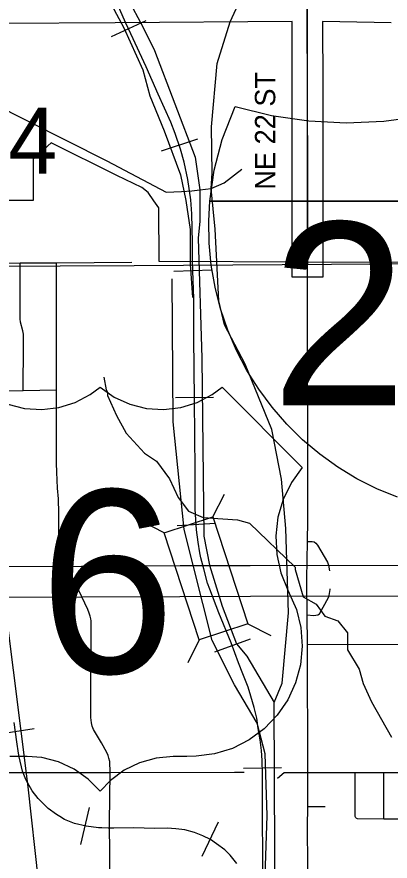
# Model space of a CAD drawing. Extents: x -1403959 to 81668, y -1400582 to 11018.
# Drawn here: x 7328.3 to 7399.3, y 8458.9 to 8619.7 of the extents above; entities that cross this region are included whole.
import ezdxf

# ---------------------------------------------------------------- set-up
doc = ezdxf.new("R2010")
doc.units = 0
for name, color, linetype in [('tdCiCityStreetTxt', 7, 'Continuous'), ('tdCiCoBndryTxt', 7, 'Continuous'), ('tdCiRRCL', 7, 'Continuous'), ('tdCiSectLine', 7, 'Continuous'), ('tdCiSectNmbr', 7, 'Continuous'), ('tdCiSectTwpRng', 7, 'Continuous'), ('tdCoClipBndry', 7, 'Continuous'), ('tdCoDivCarto', 7, 'Continuous'), ('tdCoSecRteBand', 7, 'Continuous'), ('tdCoSectLinePart', 7, 'Continuous'), ('tdCoSectNmbr', 7, 'Continuous'), ('tdCoSurfAsphaltUnbanded', 7, 'Continuous'), ('tdCoSurfBitum', 7, 'Continuous'), ('tdCoSurfGravel', 7, 'Continuous'), ('tdCoTwpNameTxt', 7, 'Continuous')]:
    doc.layers.add(name, color=color, linetype=linetype)

msp = doc.modelspace()

# ---------------------------------------------------------------- linework, layer by layer
at = {"layer": 'tdCiCityStreetTxt'}
for p, q in [((7365.59, 8524.43), (7367.79, 8528.79)), ((7356.33, 8521.4), (7351.98, 8523.6)), ((7356.33, 8521.4), (7365.59, 8524.43)), ((7365.59, 8524.43), (7372.26, 8504.06)), ((7363, 8501.02), (7356.33, 8521.4)), ((7372.26, 8504.06), (7363, 8501.02)), ((7372.26, 8504.06), (7372.26, 8504.06)), ((7372.26, 8504.06), (7376.61, 8501.85)), ((7363, 8501.02), (7360.8, 8496.67))]:
    msp.add_line(p, q, dxfattribs=at)
at = {"layer": 'tdCiCoBndryTxt'}
for points in [[(7383.56, 8617.77), (7383.56, 8621.7)], [(7383.6, 8607.52), (7383.56, 8617.77)], [(7383.6, 8572.98), (7383.6, 8586.01), (7383.6, 8607.52)]]:
    msp.add_lwpolyline(points, dxfattribs=at)
at = {"layer": 'tdCiRRCL'}
msp.add_lwpolyline([(7413.96, 8572.88), (7383.6, 8572.98), (7355.35, 8573.08), (7355.33, 8583.32), (7354.38, 8584.66), (7353.29, 8586.24), (7352.07, 8587.17), (7347.32, 8589.48), (7334.79, 8595.66), (7331.35, 8592.56), (7331.36, 8584.71), (7315.87, 8584.68)], dxfattribs=at)
at = {"layer": 'tdCiSectLine'}
msp.add_lwpolyline([(7399.54, 8618.55), (7389.74, 8618.74), (7386.47, 8618.77), (7386.47, 8617.77), (7386.5, 8607.53), (7386.5, 8607.52), (7386.51, 8586.01), (7386.51, 8586.01), (7386.5, 8572.98), (7386.5, 8570.08), (7380.7, 8570.08), (7380.7, 8572.98), (7380.7, 8586.01), (7380.7, 8607.51), (7380.66, 8617.76), (7380.66, 8617.77), (7380.66, 8618.77), (7347.02, 8618.54), (7347.02, 8618.54), (7304.17, 8618.27)], dxfattribs=at)
at = {"layer": 'tdCiSectNmbr'}
for points in [[(7317.42, 8572.75), (7319.92, 8572.75), (7328.92, 8572.81), (7335.85, 8572.82)], [(7336.26, 8520.38), (7336.27, 8525.17), (7336.17, 8527.91), (7336.02, 8529.89), (7335.87, 8532.99), (7335.81, 8534.68), (7335.79, 8548.61), (7335.81, 8553.68), (7335.83, 8560.45), (7335.85, 8572.82)], [(7383.69, 8523.74), (7383.69, 8524.38), (7383.6, 8572.28), (7383.6, 8572.98)], [(7383.48, 8512.3), (7383.49, 8512.64), (7383.61, 8519.74), (7383.69, 8523.74)], [(7339.29, 8512.1), (7339.08, 8512.52), (7337.38, 8515.97), (7337.03, 8516.8), (7336.72, 8517.56), (7336.52, 8518.12), (7336.39, 8518.8), (7336.27, 8519.51), (7336.26, 8520.38), (7336.26, 8520.38)], [(7383.63, 8500.14), (7383.56, 8505.78), (7383.49, 8511.92), (7383.48, 8512.3)], [(7342.05, 8506.09), (7341.77, 8506.81), (7339.45, 8511.77), (7339.29, 8512.1), (7339.29, 8512.1)], [(7345.87, 8433.74), (7345.94, 8444.99), (7345.97, 8459.97), (7345.94, 8466.24), (7346.05, 8475.76), (7345.97, 8477.83), (7345.81, 8478.47), (7345.63, 8479.02), (7345.38, 8479.6), (7344.37, 8481.39), (7342.86, 8483.98), (7342.6, 8484.59), (7342.48, 8485.2), (7342.38, 8486.21), (7342.35, 8488.3), (7342.41, 8504.66), (7342.36, 8505.02), (7342.23, 8505.54), (7342.05, 8506.09), (7342.05, 8506.09)], [(7383.66, 8436.3), (7383.65, 8458.06), (7383.63, 8465.43), (7383.65, 8469.3), (7383.68, 8475.78), (7383.63, 8500.14)], [(7320.82, 8475.75), (7324.08, 8475.73), (7329.3, 8475.76)], [(7329.3, 8475.76), (7346.05, 8475.76), (7369.69, 8475.82), (7371.55, 8475.81)], [(7377.91, 8474.69), (7379.16, 8475.79), (7380.16, 8475.79), (7383.68, 8475.78)], [(7383.68, 8475.78), (7392.65, 8475.76), (7398.13, 8475.77), (7403.64, 8475.74), (7410.02, 8475.7), (7413.75, 8475.67), (7422.54, 8475.61), (7436.12, 8475.56), (7438.85, 8475.58)]]:
    msp.add_lwpolyline(points, dxfattribs=at)
at = {"layer": 'tdCiSectTwpRng'}
for points in [[(7329.5, 8548.5), (7329.53, 8557.21), (7329.53, 8559.23), (7329.44, 8559.86), (7328.98, 8561.5), (7328.9, 8562.19), (7328.92, 8572.81)], [(7335.85, 8572.82), (7350.18, 8572.93)], [(7287.44, 8548.36), (7304.23, 8548.48), (7311.47, 8548.46), (7329.5, 8548.5), (7335.79, 8548.61)], [(7383.61, 8519.74), (7384.49, 8519.76), (7384.9, 8519.68), (7385.22, 8519.46), (7385.51, 8519.06), (7387.39, 8515.84), (7387.59, 8515.25), (7387.79, 8514.14)], [(7383.56, 8505.78), (7384.72, 8505.66), (7385.21, 8505.71), (7385.6, 8505.8), (7385.86, 8506), (7387.61, 8509.06), (7387.74, 8509.44), (7387.82, 8509.87), (7387.92, 8510.64)], [(7387.92, 8510.64), (7387.94, 8510.75)], [(7383.63, 8500.14), (7409.11, 8500.23)], [(7392.8, 8467.12), (7392.79, 8467.13), (7392.68, 8467.39), (7392.65, 8475.76)], [(7398.17, 8466.95), (7398.13, 8475.77)], [(7383.65, 8469.3), (7386.96, 8469.31)], [(7392.8, 8467.12), (7393.04, 8466.97), (7393.04, 8466.97)], [(7393.04, 8466.97), (7398.17, 8466.95), (7403.68, 8466.93), (7405.9, 8466.93)]]:
    msp.add_lwpolyline(points, dxfattribs=at)
at = {"layer": 'tdCoClipBndry'}
for points in [[(7384.13, 8916.68), (7383.88, 8864.54), (7384.25, 8815.84), (7383.98, 8718.56), (7383.53, 8621.7), (7383.6, 8572.53)], [(7320.07, 8572.18), (7336.51, 8572.25), (7350.59, 8572.29), (7388.18, 8572.56), (7436.74, 8572.92)]]:
    msp.add_lwpolyline(points, dxfattribs=at)
at = {"layer": 'tdCoDivCarto'}
for points in [[(7522.88, 8514.86), (7478.67, 8514.53), (7459.79, 8514.92), (7440.56, 8515.02), (7414.58, 8515.05), (7403.32, 8515.18), (7372.7, 8515.13), (7359.34, 8515.09), (7340.56, 8515), (7300.23, 8514.89), (7290.36, 8514.91), (7290.37, 8521.21), (7290.3, 8542.33)], [(7290.16, 8499.82), (7290.35, 8506.46), (7290.35, 8509.11), (7300.26, 8509.08), (7340.58, 8509.2), (7359.3, 8509.29), (7372.76, 8509.33), (7403.38, 8509.38), (7414.53, 8509.25), (7440.52, 8509.22), (7459.7, 8509.11), (7478.61, 8508.73), (7522.92, 8509.05)]]:
    msp.add_lwpolyline(points, dxfattribs=at)
at = {"layer": 'tdCoSecRteBand'}
for p, q in [((7352.83, 8618.92), (7346.25, 8615.85)), ((7362.64, 8596.38), (7355.76, 8594.07)), ((7363.13, 8586.7), (7363.11, 8580.74)), ((7366.01, 8579.21), (7365.27, 8587)), ((7363.11, 8580.74), (7362.8, 8577.54)), ((7365.38, 8571.45), (7358.13, 8571.15)), ((7365.72, 8547.16), (7358.46, 8547.09)), ((7366.05, 8523.19), (7358.81, 8522.71)), ((7330.45, 8473.05), (7326.26, 8506.34)), ((7372.68, 8501.14), (7365.87, 8498.65)), ((7375.52, 8479.33), (7374.01, 8485.14)), ((7331.59, 8484.05), (7324.42, 8482.95)), ((7378.66, 8476.64), (7371.4, 8476.5)), ((7332.69, 8452.28), (7330.45, 8473.05)), ((7342.05, 8469.1), (7340.4, 8462.04)), ((7366.58, 8466.32), (7363.48, 8459.77))]:
    msp.add_line(p, q, dxfattribs=at)
for points in [[(7339.95, 8655.47), (7343.11, 8638.36), (7346.75, 8628.12), (7352.22, 8617.88), (7354.5, 8613.29), (7362.23, 8592.96), (7363.13, 8586.7)], [(7365.27, 8587), (7365.43, 8589.9), (7365.3, 8598.75), (7366.4, 8610.81), (7368.87, 8618.74), (7371.63, 8624.69), (7375.92, 8630.63), (7382.96, 8636.42), (7389.08, 8639.6), (7409.85, 8641.68)], [(7375.1, 8456.06), (7375.08, 8461.56), (7375.05, 8465.49), (7375.05, 8475.51), (7375, 8478.07), (7374.82, 8479.92), (7374.59, 8481.95), (7374.24, 8484.15), (7373.93, 8486.11), (7373.43, 8488.13), (7372.82, 8490.31), (7372.29, 8492.04), (7371.81, 8493.25), (7371.32, 8494.52), (7370.46, 8496.65), (7369.07, 8500.46), (7366.71, 8506.19), (7364.99, 8510.67), (7364.55, 8511.79), (7363.87, 8514.58), (7363.31, 8516.63), (7363.11, 8517.62), (7362.78, 8519.63), (7362.5, 8521.98), (7362.37, 8523.89), (7362.25, 8525.97), (7362.19, 8533.45), (7362.14, 8539.84), (7362.09, 8546.83), (7361.99, 8558.62), (7361.99, 8565.62), (7361.97, 8566.05), (7361.68, 8573.06), (7361.74, 8576.67), (7361.61, 8582.15), (7361.38, 8584.81), (7360.82, 8588.69), (7360.14, 8591.98), (7359.45, 8594.47), (7358.44, 8597.49), (7357.6, 8599.62), (7355.19, 8604.97), (7352.91, 8610.16), (7349.97, 8616.46), (7348.98, 8618.58), (7346.17, 8625.1)], [(7375.1, 8456.06), (7375.08, 8461.56), (7375.05, 8465.49), (7375.05, 8475.51), (7375, 8478.07), (7374.82, 8479.92), (7374.59, 8481.95), (7374.24, 8484.15), (7373.93, 8486.11), (7373.43, 8488.13), (7372.82, 8490.31), (7372.29, 8492.04), (7371.81, 8493.25), (7371.32, 8494.52), (7370.46, 8496.65), (7369.07, 8500.46), (7366.71, 8506.19), (7364.99, 8510.67), (7364.55, 8511.79), (7363.87, 8514.58), (7363.31, 8516.63), (7363.11, 8517.62), (7362.78, 8519.63), (7362.5, 8521.98), (7362.37, 8523.89), (7362.25, 8525.97), (7362.19, 8533.45), (7362.14, 8539.84), (7362.09, 8546.83), (7361.99, 8558.62), (7361.99, 8565.62), (7361.97, 8566.05), (7361.68, 8573.06), (7361.74, 8576.67), (7361.61, 8582.15), (7361.38, 8584.81), (7360.82, 8588.69), (7360.14, 8591.98), (7359.45, 8594.47), (7358.44, 8597.49), (7357.6, 8599.62), (7355.19, 8604.97), (7352.91, 8610.16), (7349.97, 8616.46), (7348.98, 8618.58), (7346.17, 8625.1)], [(7345.31, 8623.8), (7348.65, 8617.58), (7352.28, 8609.6), (7353.62, 8604.63), (7356.32, 8597.99), (7359.42, 8589.6), (7360.46, 8584.73), (7361.29, 8579.19), (7361.29, 8572.56), (7361.7, 8566.23)], [(7170.42, 8594.43), (7173.78, 8595.18), (7190.89, 8596.36), (7205.09, 8596.16), (7238.23, 8595.91), (7247.4, 8597.72), (7257.34, 8602.88), (7265.75, 8605), (7310.64, 8605.32), (7313.55, 8605.16), (7316.3, 8605.31), (7320.11, 8605.45), (7327.13, 8601.46), (7330.18, 8599.92), (7345.43, 8592.25), (7356.71, 8586.26), (7359.62, 8586.4), (7361.6, 8586.55), (7363.13, 8586.7), (7365.27, 8587), (7367.71, 8588.06), (7371.08, 8590.65)], [(7378.52, 8342.37), (7377.62, 8348.48), (7377.8, 8360.69), (7377.23, 8489.1), (7378.76, 8492.76), (7379.97, 8506.18), (7379.48, 8522.21), (7378.65, 8531.64), (7376.84, 8541.06), (7371.75, 8553.54), (7367.8, 8561.04), (7366.74, 8565.62), (7366.01, 8579.21)], [(7362.8, 8577.54), (7363.5, 8554.64), (7363.87, 8520.74), (7364.93, 8515.24), (7367.35, 8507.45), (7370.08, 8500.26), (7372.04, 8497.92)], [(7374.01, 8485.14), (7369.73, 8492.47), (7365.43, 8500.9), (7360.14, 8522.05), (7358, 8542.54), (7357.83, 8569.81)], [(7372.04, 8497.92), (7377.23, 8489.1)], [(7370.13, 8458.44), (7368.89, 8460.01), (7367.85, 8461.05), (7366.3, 8462.19), (7365.11, 8463.01), (7363.67, 8463.69), (7362.09, 8464.32), (7360.24, 8464.81), (7358.54, 8465.06), (7356.87, 8465.14), (7354.49, 8465.11), (7350.53, 8465.19), (7346.73, 8465.14), (7345.66, 8465.16), (7344.47, 8465.21), (7343.81, 8465.24), (7341.45, 8465.52), (7339.27, 8466.02), (7337.32, 8466.83), (7336.45, 8467.36), (7335.8, 8467.75), (7334.25, 8468.89), (7332.33, 8470.79), (7331.16, 8472.26), (7329.99, 8474.44), (7329.36, 8476.01), (7328.7, 8478.75), (7328.6, 8479.47), (7328.29, 8481.62), (7327.74, 8485.27)], [(7370.13, 8458.44), (7368.89, 8460.01), (7367.85, 8461.05), (7366.3, 8462.19), (7365.11, 8463.01), (7363.67, 8463.69), (7362.09, 8464.32), (7360.24, 8464.81), (7358.54, 8465.06), (7356.87, 8465.14), (7354.49, 8465.11), (7350.53, 8465.19), (7346.73, 8465.14), (7345.66, 8465.16), (7344.47, 8465.21), (7343.81, 8465.24), (7341.45, 8465.52), (7339.27, 8466.02), (7337.32, 8466.83), (7336.45, 8467.36), (7335.8, 8467.75), (7334.25, 8468.89), (7332.33, 8470.79), (7331.16, 8472.26), (7329.99, 8474.44), (7329.36, 8476.01), (7328.7, 8478.75), (7328.6, 8479.47), (7328.29, 8481.62), (7327.74, 8485.27)], [(7375.29, 8448.49), (7375.95, 8467.57), (7375.52, 8479.33)]]:
    msp.add_lwpolyline(points, dxfattribs=at)
at = {"layer": 'tdCoSurfAsphaltUnbanded'}
msp.add_lwpolyline([(7326.57, 8545.88), (7329.73, 8545.08), (7333, 8544.87), (7336.24, 8545.25), (7339.37, 8546.22), (7342.26, 8547.73), (7344.14, 8549.13), (7346.81, 8547.25), (7349.78, 8545.88), (7352.95, 8545.08), (7356.21, 8544.87), (7359.46, 8545.25), (7362.58, 8546.22), (7365.48, 8547.73), (7367.36, 8549.13), (7382.61, 8533.87), (7380.54, 8530.98), (7378.98, 8527.78), (7377.98, 8524.36), (7377.57, 8520.83), (7377.74, 8517.27), (7378.52, 8513.8), (7379.86, 8510.5), (7381.49, 8506.81), (7382.34, 8503.36), (7382.6, 8499.81), (7382.26, 8496.26), (7381.33, 8492.83), (7379.85, 8489.59), (7377.84, 8486.65), (7375.37, 8484.09), (7372.51, 8481.97), (7369.33, 8480.36), (7365.93, 8479.31), (7362.4, 8478.84), (7360.64, 8478.82), (7358.05, 8478.82), (7354.8, 8478.52), (7351.65, 8477.63), (7348.72, 8476.19), (7346.1, 8474.24), (7344.14, 8472.18), (7341.86, 8474.52), (7339.19, 8476.41), (7336.22, 8477.78), (7333.05, 8478.59), (7330.23, 8478.82), (7326.91, 8478.82)], dxfattribs=at)
at = {"layer": 'tdCoSurfBitum'}
msp.add_lwpolyline([(7344.8, 8551.07), (7345.25, 8548.63), (7345.56, 8548.17), (7345.56, 8547.56), (7347.24, 8543.74), (7349.07, 8540.38), (7352.58, 8536.56), (7354.87, 8535.03), (7357.31, 8531.67), (7358.99, 8528.16), (7360.97, 8525.56), (7363.72, 8524.34), (7370.29, 8523.87), (7372.58, 8523.26), (7381.28, 8514.86), (7381.28, 8514.4), (7382.8, 8509.21), (7385.25, 8507.83), (7386.92, 8505.54), (7389.37, 8504.62), (7391.2, 8502.33), (7391.2, 8499.13), (7393.46, 8495.47), (7394.21, 8492.74), (7395.77, 8489.24), (7399.58, 8482.52)], dxfattribs=at)
at = {"layer": 'tdCoSurfGravel'}
msp.add_line((7365.13, 8584.55), (7461.19, 8584.55), dxfattribs=at)
for points in [[(7400.76, 8528.18), (7396.82, 8529.79), (7393.03, 8531.71), (7389.39, 8533.91), (7385.93, 8536.39), (7382.68, 8539.13), (7379.65, 8542.11), (7376.86, 8545.33), (7374.33, 8548.74), (7372.07, 8552.34), (7370.09, 8556.11), (7368.42, 8560.02), (7367.05, 8564.05), (7366, 8568.17), (7365.27, 8572.36), (7364.87, 8576.59), (7364.79, 8580.85), (7365, 8584.55), (7365.86, 8590.5), (7367.38, 8596.32), (7369.82, 8602.6), (7376.76, 8600.92), (7383.83, 8599.89), (7390.97, 8599.51), (7398.11, 8599.79), (7405.19, 8600.73)], [(7400.76, 8528.18), (7396.82, 8529.79), (7393.03, 8531.71), (7389.39, 8533.91), (7385.93, 8536.39), (7382.68, 8539.13), (7379.65, 8542.11), (7376.86, 8545.33), (7374.33, 8548.74), (7372.07, 8552.34), (7370.09, 8556.11), (7368.42, 8560.02), (7367.05, 8564.05), (7366, 8568.17), (7365.27, 8572.36), (7364.87, 8576.59), (7364.79, 8580.85), (7365, 8584.55), (7461.29, 8584.55)]]:
    msp.add_lwpolyline(points, dxfattribs=at)
msp.add_lwpolyline([(7461.29, 8584.55), (7365, 8584.55), (7365.86, 8590.5), (7367.38, 8596.32), (7369.82, 8602.6), (7376.76, 8600.92), (7383.83, 8599.89), (7390.97, 8599.51), (7398.11, 8599.79), (7405.19, 8600.73), (7413.14, 8602.6), (7420.09, 8600.92), (7427.16, 8599.89), (7434.3, 8599.51), (7441.44, 8599.79), (7448.52, 8600.73), (7455.49, 8602.32), (7456.47, 8602.6), (7458.69, 8597.01), (7460.27, 8591.21)], close=True, dxfattribs=at)
at = {"layer": 'tdCoTwpNameTxt'}
msp.add_lwpolyline([(7350.59, 8572.29), (7388.18, 8572.56), (7436.74, 8572.92)], dxfattribs=at)

# ---------------------------------------------------------------- texts
at = {"layer": 'tdCoSectLinePart'}
msp.add_text('24', height=12.575, rotation=359.9964, dxfattribs=at).set_placement((7317.29, 8589.79))
at = {"layer": 'tdCoSectNmbr'}
msp.add_text('NE 22 ST', height=3.869, rotation=90, dxfattribs=at).set_placement((7377.47, 8586.76))
at = {"layer": 'tdCoSurfAsphaltUnbanded'}
msp.add_text('6', height=34.82, dxfattribs=at).set_placement((7332.54, 8494.71))
at = {"layer": 'tdCoSurfGravel'}
msp.add_text('235', height=34.822, dxfattribs=at).set_placement((7376.69, 8545.7))

doc.saveas('drawing.dxf')
